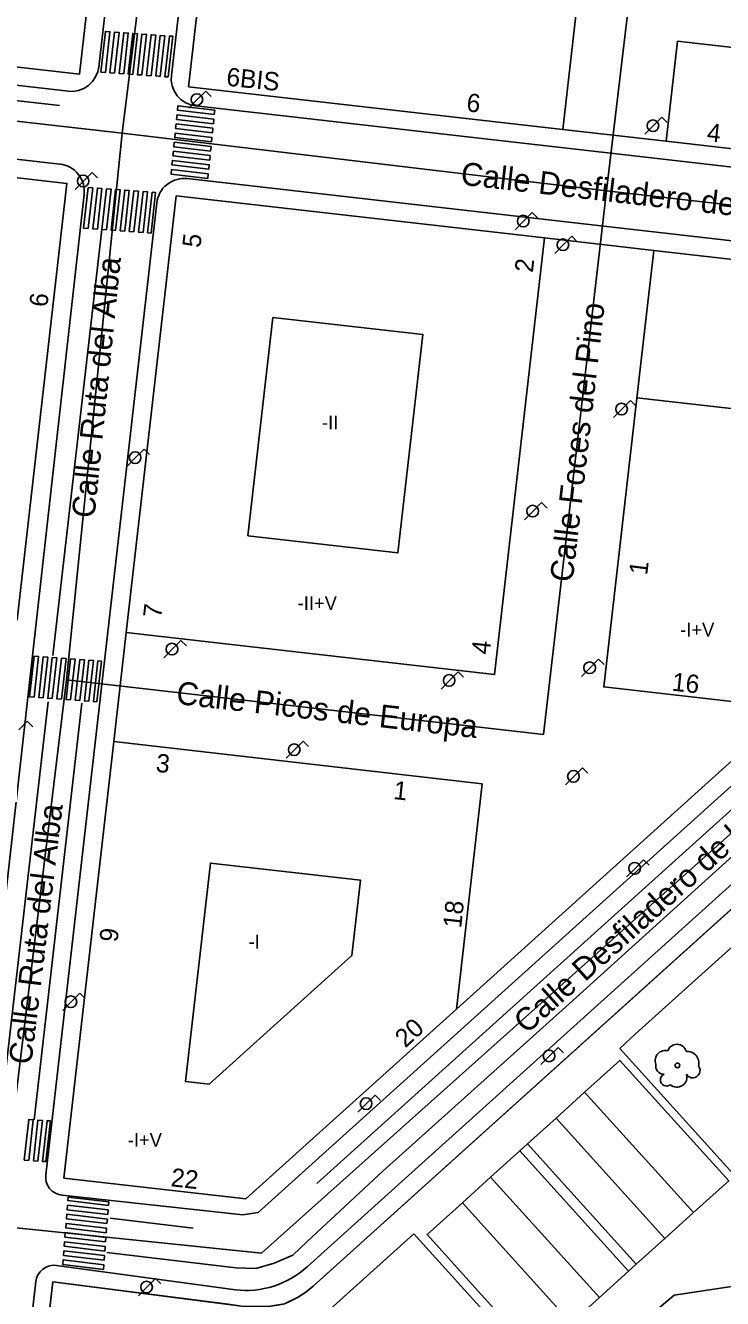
# Model space of a CAD drawing. Extents: x 282771 to 285132, y 4823109 to 4825496.
# Drawn here: x 283299 to 283375.2, y 4823868.3 to 4824007.3 of the extents above; entities that cross this region are included whole.
import ezdxf

# ---------------------------------------------------------------- set-up
doc = ezdxf.new("R2010")
doc.units = 0
for name, color, linetype in [('ACERA-BORDILLO', 7, 'Continuous'), ('ACERA-INTERIOR', 7, 'Continuous'), ('ARBOL', 7, 'Continuous'), ('CALLE-EJE', 7, 'Continuous'), ('CALLE-TEXTO', 7, 'Continuous'), ('EDIFICIO', 7, 'Continuous'), ('FAROLA', 7, 'Continuous'), ('INTERIOR-EDIFICIO', 7, 'Continuous'), ('MEDIANERA', 7, 'Continuous'), ('NUM-LOCAL', 7, 'Continuous'), ('NUM-PORTAL', 7, 'Continuous'), ('PARQUE-JARDIN-AREA', 7, 'Continuous'), ('PASO-PEATONES', 7, 'Continuous'), ('SENAL-VIARIA', 7, 'Continuous'), ('TXT-ALTURA-EDIFICIO', 7, 'Continuous'), ('ZONA-VERDE', 7, 'Continuous')]:
    doc.layers.add(name, color=color, linetype=linetype)

msp = doc.modelspace()

# ---------------------------------------------------------------- linework, layer by layer
at = {"layer": 'ACERA-BORDILLO'}
for points in [[(283323.31, 4824074.95), (283321.63, 4824060.22), (283314.97, 4824001.87)], [(283307.02, 4824002.79), (283314.36, 4824066.99)], [(283314.97, 4824001.87), (283314.95, 4824001.33), (283315.05, 4824000.75), (283315.27, 4824000.19), (283315.6, 4823999.67), (283316.03, 4823999.23), (283316.53, 4823998.89), (283317.07, 4823998.67), (283317.61, 4823998.55), (283368.68, 4823992.72), (283408.56, 4823988.16), (283408.87, 4823988.14), (283409.19, 4823988.15), (283409.5, 4823988.2), (283409.82, 4823988.28), (283410.12, 4823988.4), (283410.4, 4823988.54), (283410.67, 4823988.71), (283410.91, 4823988.91), (283436.9, 4824012.34)], [(283231.67, 4824008.38), (283303.7, 4824000.15), (283304.24, 4824000.14), (283304.82, 4824000.24), (283305.38, 4824000.45), (283305.9, 4824000.79), (283306.34, 4824001.22), (283306.68, 4824001.72), (283306.91, 4824002.26), (283307.02, 4824002.79)], [(283293.51, 4823882.9), (283305.42, 4823988.88), (283305.44, 4823989.15), (283305.44, 4823989.42), (283305.4, 4823989.71), (283305.34, 4823990), (283305.25, 4823990.28), (283305.12, 4823990.56), (283304.97, 4823990.83), (283304.79, 4823991.08), (283304.59, 4823991.32), (283304.36, 4823991.53), (283304.12, 4823991.71), (283303.86, 4823991.86), (283303.59, 4823991.99), (283303.32, 4823992.09), (283303.05, 4823992.15), (283302.78, 4823992.2), (283231.25, 4824000.37)], [(283313.37, 4823987.97), (283313.42, 4823988.24), (283313.48, 4823988.51), (283313.58, 4823988.78), (283313.71, 4823989.04), (283313.86, 4823989.3), (283314.04, 4823989.55), (283314.25, 4823989.77), (283314.49, 4823989.98), (283314.74, 4823990.16), (283315.01, 4823990.31), (283315.29, 4823990.43), (283315.57, 4823990.53), (283315.86, 4823990.59), (283316.15, 4823990.62), (283316.42, 4823990.63), (283316.69, 4823990.61), (283407.1, 4823980.27)], [(283406.05, 4823951.23), (283324.42, 4823877.67), (283322.77, 4823877.44), (283303.01, 4823879.57), (283302.65, 4823879.64), (283302.29, 4823879.79), (283301.95, 4823880.01), (283301.66, 4823880.3), (283301.44, 4823880.65), (283301.29, 4823881.03), (283301.23, 4823881.41), (283301.24, 4823881.78), (283313.37, 4823987.97)], [(283297.11, 4823843.8), (283300.15, 4823870.15), (283300.23, 4823870.51), (283300.38, 4823870.88), (283300.61, 4823871.21), (283300.92, 4823871.5), (283301.27, 4823871.72), (283301.66, 4823871.86), (283302.04, 4823871.92), (283302.41, 4823871.9), (283321.95, 4823869.22), (283322.46, 4823869.18), (283322.98, 4823869.16), (283323.51, 4823869.17), (283324.04, 4823869.21), (283324.57, 4823869.27), (283325.09, 4823869.36), (283325.62, 4823869.49), (283326.13, 4823869.64), (283326.64, 4823869.81), (283327.13, 4823870.02), (283327.62, 4823870.25), (283328.09, 4823870.5), (283328.54, 4823870.78), (283328.97, 4823871.08), (283329.38, 4823871.4), (283329.78, 4823871.73), (283387.32, 4823923.59)]]:
    msp.add_lwpolyline(points, dxfattribs=at)
at = {"layer": 'ACERA-INTERIOR'}
for points in [[(283357.72, 4823995.98), (283369, 4823994.69)], [(283355.72, 4823984.13), (283367.64, 4823982.77)], [(283310.03, 4823941.04), (283308.66, 4823929.12)], [(283298.79, 4823842.16), (283302.01, 4823870.11), (283321.17, 4823867.66), (283322.62, 4823867.46), (283324.01, 4823867.42), (283324.75, 4823867.41), (283325.75, 4823867.43), (283326.58, 4823867.57), (283327.3, 4823867.72), (283327.8, 4823867.93), (283328.28, 4823868.16), (283328.75, 4823868.41), (283329.2, 4823868.69), (283329.64, 4823868.99), (283330.05, 4823869.31), (283330.44, 4823869.64), (283400.38, 4823932.67)], [(283346.09, 4823899.89), (283382.55, 4823932.75)], [(283371.99, 4823877.67), (283375.84, 4823881.15), (283363.96, 4823894.29), (283360.1, 4823890.81)], [(283356.99, 4823888), (283360.1, 4823890.81)], [(283360.1, 4823890.81), (283371.99, 4823877.67)], [(283353.86, 4823885.17), (283356.99, 4823888)], [(283356.99, 4823888), (283368.87, 4823874.85)], [(283349.83, 4823881.53), (283353.02, 4823884.41)], [(283353.02, 4823884.41), (283353.86, 4823885.17)], [(283353.02, 4823884.41), (283364.9, 4823871.26)], [(283353.86, 4823885.17), (283365.74, 4823872.03)], [(283346.75, 4823878.74), (283349.83, 4823881.53)], [(283349.83, 4823881.53), (283361.72, 4823868.39)], [(283358.63, 4823865.6), (283354.77, 4823862.11), (283342.89, 4823875.26), (283346.75, 4823878.74)], [(283346.75, 4823878.74), (283358.63, 4823865.6)], [(283371.99, 4823877.67), (283368.87, 4823874.85)], [(283368.87, 4823874.85), (283365.74, 4823872.03)], [(283365.74, 4823872.03), (283364.9, 4823871.26)], [(283364.9, 4823871.26), (283361.72, 4823868.39)], [(283361.72, 4823868.39), (283358.63, 4823865.6)]]:
    msp.add_lwpolyline(points, dxfattribs=at)
at = {"layer": 'ARBOL'}
msp.add_circle((283370.24, 4823893.75), 0.255, dxfattribs=at)
for centre, radius, start, end in [((283370.17, 4823895.01), 1.04, 15.6423, 161.3843), ((283368.91, 4823894.28), 1.1, 75.4318, 200.5561), ((283371.3, 4823894.01), 1.27, 345.0327, 95.7993), ((283368.8, 4823893.71), 0.935, 168.599, 268.1324), ((283369.04, 4823892.16), 0.672, 113.7367, 309.4725), ((283370.18, 4823892.46), 1.09, 228.9545, 17.928), ((283371.91, 4823893.18), 0.797, 208.9625, 38.991)]:
    msp.add_arc(centre, radius, start, end, dxfattribs=at)
at = {"layer": 'CALLE-EJE'}
for points in [[(283309.59, 4823995.57), (283316.98, 4824055.05)], [(283369.55, 4824048.67), (283362.48, 4823989.27)], [(283309.59, 4823995.57), (283224.29, 4824005.25)], [(283303.51, 4823935.85), (283309.59, 4823995.57)], [(283362.48, 4823989.27), (283309.59, 4823995.57)], [(283362.48, 4823989.27), (283355.61, 4823929.9)], [(283414.93, 4823983.27), (283362.48, 4823989.27)], [(283414.93, 4823983.27), (283410.62, 4823949.96), (283324.8, 4823873.25), (283296.26, 4823876.19)], [(283296.26, 4823876.19), (283303.51, 4823935.85)], [(283355.61, 4823929.9), (283303.51, 4823935.85)]]:
    msp.add_lwpolyline(points, dxfattribs=at)
at = {"layer": 'EDIFICIO'}
for points in [[(283267.57, 4824006.28), (283231.4, 4824010.42), (283234.72, 4824039.5), (283265.21, 4824050.52), (283308.21, 4824066.07), (283312.19, 4824065.61), (283307.07, 4824020.86), (283304.92, 4824002.02), (283267.57, 4824006.28)], [(283322.28, 4824048.27), (283363.16, 4824043.6), (283357.72, 4823995.98), (283316.84, 4824000.65), (283322.28, 4824048.27)], [(283370.24, 4824005.62), (283369, 4823994.69), (283409.24, 4823990.09), (283435, 4824013.32), (283437.5, 4824035.17), (283427.57, 4824036.32), (283425.68, 4824019.72), (283405.56, 4824001.59), (283370.24, 4824005.62)], [(283286.18, 4823943.77), (283290.27, 4823979.53), (283250.53, 4823984.08), (283246.44, 4823948.31), (283224.58, 4823950.81), (283230.03, 4823998.5), (283269.3, 4823994), (283303.55, 4823990.09), (283298.1, 4823942.4), (283286.18, 4823943.77)], [(283355.72, 4823984.13), (283350.26, 4823936.44), (283310.03, 4823941.04), (283315.48, 4823988.73), (283355.72, 4823984.13)], [(283366.05, 4823968.86), (283367.64, 4823982.77), (283407.88, 4823978.17), (283406.29, 4823964.29), (283405, 4823952.97), (283382.55, 4823932.75), (283362.19, 4823935.08), (283366.05, 4823968.86)], [(283348.9, 4823924.52), (283346.09, 4823899.89), (283323.08, 4823879.17), (283303.21, 4823881.44), (283308.66, 4823929.12), (283348.9, 4823924.52)]]:
    msp.add_lwpolyline(points, dxfattribs=at)
at = {"layer": 'FAROLA'}
for p, q in [((283318.72, 4824000.18), (283317.78, 4823999.25)), ((283319.31, 4823999.59), (283318.72, 4824000.18)), ((283317.78, 4823999.25), (283316.85, 4823998.31)), ((283368.54, 4823997.32), (283367.6, 4823996.39)), ((283369.13, 4823996.73), (283368.54, 4823997.32)), ((283367.6, 4823996.39), (283366.67, 4823995.45)), ((283305.36, 4823990.35), (283304.43, 4823989.41)), ((283306.3, 4823991.28), (283305.36, 4823990.35)), ((283306.89, 4823990.69), (283306.3, 4823991.28)), ((283353.43, 4823985.97), (283352.5, 4823985.03)), ((283354.37, 4823986.9), (283353.43, 4823985.97)), ((283354.96, 4823986.31), (283354.37, 4823986.9)), ((283357.77, 4823983.38), (283356.84, 4823982.44)), ((283358.71, 4823984.31), (283357.77, 4823983.38)), ((283359.3, 4823983.72), (283358.71, 4823984.31)), ((283364.17, 4823965.44), (283363.24, 4823964.5)), ((283365.11, 4823966.37), (283364.17, 4823965.44)), ((283365.7, 4823965.78), (283365.11, 4823966.37)), ((283311.98, 4823961.06), (283311.04, 4823960.13)), ((283312.57, 4823960.47), (283311.98, 4823961.06)), ((283311.04, 4823960.13), (283310.11, 4823959.19)), ((283354.46, 4823954.29), (283353.53, 4823953.35)), ((283355.4, 4823955.22), (283354.46, 4823954.29)), ((283355.99, 4823954.63), (283355.4, 4823955.22)), ((283316, 4823940.15), (283315.06, 4823939.22)), ((283316.59, 4823939.56), (283316, 4823940.15)), ((283315.06, 4823939.22), (283314.13, 4823938.28)), ((283361.63, 4823938.11), (283360.69, 4823937.18)), ((283362.22, 4823937.52), (283361.63, 4823938.11)), ((283345.34, 4823935.8), (283344.41, 4823934.86)), ((283346.28, 4823936.73), (283345.34, 4823935.8)), ((283346.87, 4823936.14), (283346.28, 4823936.73)), ((283360.69, 4823937.18), (283359.76, 4823936.24)), ((283299.22, 4823931.33), (283298.28, 4823930.4)), ((283299.81, 4823930.74), (283299.22, 4823931.33)), ((283329.35, 4823929.16), (283328.41, 4823928.23)), ((283329.94, 4823928.57), (283329.35, 4823929.16)), ((283328.41, 4823928.23), (283327.48, 4823927.29)), ((283359.86, 4823926.25), (283358.92, 4823925.32)), ((283360.45, 4823925.66), (283359.86, 4823926.25)), ((283358.92, 4823925.32), (283357.99, 4823924.38)), ((283365.6, 4823915.27), (283364.67, 4823914.33)), ((283366.54, 4823916.2), (283365.6, 4823915.27)), ((283367.13, 4823915.61), (283366.54, 4823916.2)), ((283304.96, 4823901.63), (283304.02, 4823900.7)), ((283305.55, 4823901.04), (283304.96, 4823901.63)), ((283304.02, 4823900.7), (283303.09, 4823899.76)), ((283357.19, 4823895.71), (283356.25, 4823894.78)), ((283357.78, 4823895.12), (283357.19, 4823895.71)), ((283356.25, 4823894.78), (283355.32, 4823893.84)), ((283337.21, 4823890.5), (283336.27, 4823889.57)), ((283337.8, 4823889.91), (283337.21, 4823890.5)), ((283336.27, 4823889.57), (283335.34, 4823888.63)), ((283313.22, 4823870.46), (283312.28, 4823869.53)), ((283313.81, 4823869.87), (283313.22, 4823870.46)), ((283312.28, 4823869.53), (283311.35, 4823868.59))]:
    msp.add_line(p, q, dxfattribs=at)
for centre in [(283317.74, 4823999.25), (283367.56, 4823996.39), (283305.32, 4823990.35), (283353.39, 4823985.97), (283357.73, 4823983.38), (283364.13, 4823965.44), (283311, 4823960.13), (283354.42, 4823954.29), (283315.02, 4823939.22), (283360.65, 4823937.18), (283345.3, 4823935.8), (283328.37, 4823928.23), (283358.88, 4823925.32), (283365.56, 4823915.27), (283303.98, 4823900.7), (283356.21, 4823894.78), (283336.23, 4823889.57), (283312.24, 4823869.53)]:
    msp.add_circle(centre, 0.637, dxfattribs=at)
at = {"layer": 'INTERIOR-EDIFICIO'}
for points in [[(283326.04, 4823975.45), (283342.43, 4823973.57), (283339.7, 4823949.73), (283323.31, 4823951.6), (283326.04, 4823975.45)], [(283316.5, 4823892), (283319.07, 4823891.71), (283334.68, 4823905.76), (283335.62, 4823913.97), (283319.22, 4823915.84), (283316.5, 4823892)]]:
    msp.add_lwpolyline(points, dxfattribs=at)
at = {"layer": 'MEDIANERA'}
msp.add_lwpolyline([(283365.79, 4823966.67), (283377.72, 4823965.32)], dxfattribs=at)
at = {"layer": 'PARQUE-JARDIN-AREA'}
msp.add_lwpolyline([(283298.78, 4823842.14), (283302.01, 4823870.11), (283322.62, 4823867.46), (283324.01, 4823867.42), (283325.75, 4823867.43), (283327.3, 4823867.72), (283328.75, 4823868.41), (283329.64, 4823868.99), (283330.43, 4823869.63), (283416.02, 4823946.77), (283420.61, 4823984.18), (283430.42, 4823993.02), (283446.54, 4823992.38)], dxfattribs=at)
at = {"layer": 'PASO-PEATONES'}
for points in [[(283307.75, 4824002.22), (283307.25, 4824002.25), (283307.75, 4824006.69), (283308.25, 4824006.65)], [(283308.75, 4824002.14), (283308.25, 4824002.18), (283308.75, 4824006.62), (283309.25, 4824006.58)], [(283309.75, 4824002.07), (283309.25, 4824002.11), (283309.75, 4824006.55), (283310.24, 4824006.51)], [(283310.74, 4824002), (283310.24, 4824002.03), (283310.74, 4824006.47), (283311.24, 4824006.44)], [(283311.74, 4824001.93), (283311.24, 4824001.96), (283311.74, 4824006.4), (283312.24, 4824006.36)], [(283312.74, 4824001.85), (283312.24, 4824001.89), (283312.74, 4824006.33), (283313.24, 4824006.29)], [(283313.74, 4824001.78), (283313.24, 4824001.82), (283313.74, 4824006.26), (283314.24, 4824006.22)], [(283314.62, 4824001.72), (283314.24, 4824001.74), (283314.74, 4824006.18), (283315.1, 4824006.16)], [(283319.64, 4823997.6), (283315.62, 4823998.08), (283315.67, 4823998.57), (283319.69, 4823998.1)], [(283319.54, 4823996.61), (283315.52, 4823997.08), (283315.57, 4823997.58), (283319.59, 4823997.11)], [(283319.44, 4823995.61), (283315.42, 4823996.09), (283315.47, 4823996.58), (283319.49, 4823996.11)], [(283319.24, 4823993.62), (283315.22, 4823994.1), (283315.27, 4823994.59), (283319.29, 4823994.12)], [(283319.34, 4823994.62), (283315.32, 4823995.09), (283315.37, 4823995.59), (283319.39, 4823995.11)], [(283319.14, 4823992.63), (283315.12, 4823993.1), (283315.17, 4823993.6), (283319.19, 4823993.12)], [(283318.94, 4823990.64), (283314.92, 4823991.11), (283314.97, 4823991.61), (283318.99, 4823991.13)], [(283319.04, 4823991.63), (283315.02, 4823992.11), (283315.07, 4823992.6), (283319.09, 4823992.13)], [(283305.87, 4823985.16), (283305.37, 4823985.2), (283305.87, 4823989.64), (283306.37, 4823989.6)], [(283306.87, 4823985.09), (283306.37, 4823985.13), (283306.87, 4823989.57), (283307.37, 4823989.53)], [(283307.87, 4823985.02), (283307.37, 4823985.06), (283307.87, 4823989.49), (283308.37, 4823989.46)], [(283308.87, 4823984.95), (283308.37, 4823984.98), (283308.87, 4823989.42), (283309.36, 4823989.39)], [(283309.86, 4823984.87), (283309.36, 4823984.91), (283309.86, 4823989.35), (283310.36, 4823989.31)], [(283310.86, 4823984.8), (283310.36, 4823984.84), (283310.86, 4823989.28), (283311.36, 4823989.24)], [(283311.86, 4823984.73), (283311.36, 4823984.77), (283311.86, 4823989.2), (283312.36, 4823989.17)], [(283312.74, 4823984.67), (283312.36, 4823984.69), (283312.86, 4823989.13), (283313.22, 4823989.11)], [(283299.96, 4823933.96), (283299.46, 4823934), (283299.96, 4823938.44), (283300.45, 4823938.4)], [(283300.95, 4823933.89), (283300.46, 4823933.93), (283300.95, 4823938.36), (283301.45, 4823938.33)], [(283301.95, 4823933.82), (283301.45, 4823933.85), (283301.95, 4823938.29), (283302.45, 4823938.26)], [(283302.95, 4823933.75), (283302.45, 4823933.78), (283302.95, 4823938.22), (283303.45, 4823938.18)], [(283303.95, 4823933.67), (283303.45, 4823933.71), (283303.95, 4823938.15), (283304.45, 4823938.11)], [(283304.95, 4823933.6), (283304.45, 4823933.64), (283304.95, 4823938.08), (283305.45, 4823938.04)], [(283305.95, 4823933.53), (283305.45, 4823933.56), (283305.94, 4823938), (283306.44, 4823937.97)], [(283306.83, 4823933.46), (283306.44, 4823933.49), (283306.94, 4823937.93), (283307.31, 4823937.9)], [(283299.38, 4823883.37), (283298.88, 4823883.41), (283299.38, 4823887.85), (283299.87, 4823887.81)], [(283300.37, 4823883.3), (283299.88, 4823883.34), (283300.37, 4823887.77), (283300.87, 4823887.74)], [(283301.26, 4823883.24), (283300.87, 4823883.26), (283301.37, 4823887.7), (283301.74, 4823887.68)], [(283308.08, 4823878.45), (283303.64, 4823878.98), (283303.67, 4823879.35), (283308.11, 4823878.84)], [(283307.92, 4823876.46), (283303.49, 4823876.99), (283303.53, 4823877.48), (283307.96, 4823876.96)], [(283308, 4823877.46), (283303.57, 4823877.98), (283303.61, 4823878.48), (283308.04, 4823877.96)], [(283307.84, 4823875.46), (283303.41, 4823875.99), (283303.45, 4823876.49), (283307.88, 4823875.96)], [(283307.77, 4823874.46), (283303.33, 4823874.99), (283303.37, 4823875.49), (283307.8, 4823874.96)], [(283307.61, 4823872.47), (283303.17, 4823872.99), (283303.21, 4823873.49), (283307.65, 4823872.97)], [(283307.69, 4823873.47), (283303.25, 4823873.99), (283303.29, 4823874.49), (283307.73, 4823873.96)], [(283307.53, 4823871.47), (283303.09, 4823872), (283303.13, 4823872.5), (283307.57, 4823871.97)]]:
    msp.add_lwpolyline(points, close=True, dxfattribs=at)
at = {"layer": 'SENAL-VIARIA'}
for points in [[(283234.93, 4824006.27), (283302.75, 4823998.6)], [(283307.37, 4823985.06), (283302, 4823938.52)], [(283301.49, 4823933.47), (283296.3, 4823888.24)], [(283305.18, 4823933.31), (283299.95, 4823887.79)], [(283381.87, 4823926.82), (283330.83, 4823880.84)], [(283307.91, 4823873.31), (283321.99, 4823871.65), (283324.19, 4823871.57), (283326.18, 4823872.16), (283328.22, 4823873.02), (283329.78, 4823874.5), (283338.06, 4823882.18), (283358.4, 4823900.47), (283384.28, 4823923.89)], [(283308.28, 4823877.05), (283317.34, 4823875.95)]]:
    msp.add_lwpolyline(points, dxfattribs=at)
at = {"layer": 'ZONA-VERDE'}
for p, q in [((283365.67, 4823897.18), (283390.72, 4823919.77)), ((283363.93, 4823895.61), (283365.67, 4823897.18)), ((283377.3, 4823880.81), (283363.93, 4823895.61)), ((283329.69, 4823864.79), (283341.45, 4823875.36)), ((283341.45, 4823875.36), (283354.75, 4823860.66)), ((283369.88, 4823868.66), (283380.21, 4823870.19)), ((283355.77, 4823856.76), (283369.88, 4823868.66))]:
    msp.add_line(p, q, dxfattribs=at)

# ---------------------------------------------------------------- texts
at = {"layer": 'CALLE-TEXTO'}
for s, rotation, p in [('Calle Desfiladero de La Hermida', 353.4741, (283346.48, 4823989.96)), ('Calle Ruta del Alba', 84.1869, (283306.55, 4823953.46)), ('Calle Foces del Pino', 83.3994, (283358.78, 4823946.46)), ('Calle Picos de Europa', 353.4849, (283315.4, 4823933.24)), ('Calle Desfiladero de los Arrudos', 41.8752, (283353.76, 4823897.1)), ('Calle Ruta del Alba', 83.0725, (283299.65, 4823893.76))]:
    msp.add_text(s, height=2.5, rotation=rotation, dxfattribs=at).set_placement(p)
at = {"layer": 'NUM-LOCAL'}
msp.add_text('18', height=2, rotation=83.92, dxfattribs=at).set_placement((283346.61, 4823908.69))
at = {"layer": 'NUM-PORTAL'}
for s, rotation, p in [('6BIS', 354.1, (283320.9, 4824000.77)), ('6', 354.1, (283347.13, 4823997.96)), ('4', 353.76, (283373.39, 4823994.71)), ('5', 83.35, (283318.12, 4823983)), ('2', 83.92, (283354.44, 4823980.29)), ('6', 83.42, (283301.4, 4823976.52)), ('1', 82.92, (283366.92, 4823947.25)), ('7', 83.35, (283313.84, 4823942.56)), ('4', 83.92, (283349.72, 4823938.57)), ('16', 353.76, (283369.56, 4823934.69)), ('3', 353.76, (283313.2, 4823925.83)), ('1', 353.76, (283339.15, 4823922.85)), ('9', 83.35, (283309.07, 4823907.15)), ('20', 42.24, (283340.51, 4823895.59)), ('22', 353.76, (283314.83, 4823880.55))]:
    msp.add_text(s, height=2, rotation=rotation, dxfattribs=at).set_placement(p)
at = {"layer": 'TXT-ALTURA-EDIFICIO'}
for s, p in [('-II', (283331.41, 4823963.23)), ('-II+V', (283328.75, 4823943.5)), ('-I+V', (283370.53, 4823940.59)), ('-I', (283323.39, 4823906.51)), ('-I+V', (283310.19, 4823884.86))]:
    msp.add_text(s, height=1.5, rotation=0, dxfattribs=at).set_placement(p)

doc.saveas('drawing.dxf')
